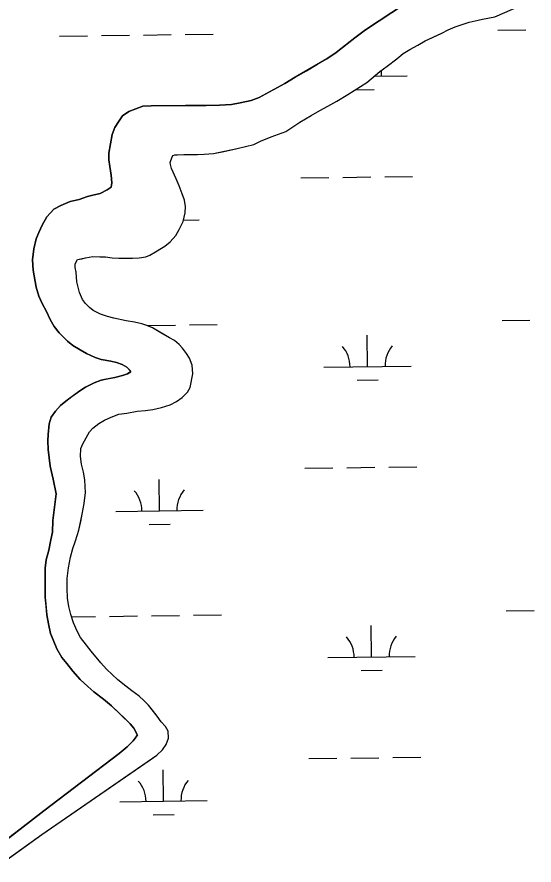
# Model space of a CAD drawing. Extents: x 3767014 to 3805179, y 361544 to 387384.
# Drawn here: x 3801807 to 3802399, y 373531 to 374503 of the extents above; entities that cross this region are included whole.
import ezdxf

# ---------------------------------------------------------------- set-up
doc = ezdxf.new("R2010")
doc.units = 0
doc.layers.add('V-TOPO-SHOR', color=7, linetype='Continuous')
doc.layers.add('V-WETL-SWMP', color=7, linetype='Continuous')

msp = doc.modelspace()

# ---------------------------------------------------------------- linework, layer by layer
at = {"layer": 'V-TOPO-SHOR'}
for points in [[(3801923.67, 374226.388), (3801931.11, 374226.474), (3801939.357, 374226.367), (3801946.996, 374226.656), (3801954.627, 374227.75), (3801959.43, 374229.814), (3801965.823, 374233.509), (3801972.615, 374237.609), (3801976.408, 374240.066), (3801982.386, 374244.961), (3801989.14, 374252.279), (3801992.886, 374258.959), (3801997.402, 374268.464), (3801999.706, 374278.145), (3802000.023, 374285.389), (3801998.934, 374292.817), (3801996.437, 374300.03), (3801992.912, 374309.242), (3801989.603, 374317.247), (3801984.036, 374329.05), (3801982.779, 374333.662), (3801982.752, 374335.874), (3801984.688, 374342.534), (3801986.078, 374343.957), (3801988.081, 374344.785), (3801991.098, 374344.82), (3801998.338, 374344.901), (3802006.38, 374344.994), (3802013.82, 374345.08), (3802021.662, 374345.37), (3802032.111, 374346.093), (3802041.944, 374348.217), (3802050.971, 374350.13), (3802059.198, 374351.834), (3802078.251, 374356.677), (3802086.053, 374360.188), (3802098.063, 374365.353), (3802115.088, 374371.38), (3802131.054, 374382.222), (3802143.842, 374389.609), (3802153.83, 374395.557), (3802163.025, 374400.488), (3802173.419, 374406.239), (3802185.799, 374413.823), (3802207.766, 374427.551), (3802214.936, 374433.666), (3802222.706, 374440.191), (3802230.886, 374446.118), (3802241.849, 374454.691), (3802249.22, 374460.808), (3802256.809, 374465.523), (3802266.005, 374470.454), (3802274.596, 374475.38), (3802282.997, 374479.297), (3802293.399, 374484.243), (3802300.598, 374487.946), (3802308.804, 374491.458), (3802316.617, 374494.164), (3802324.633, 374496.669), (3802335.268, 374498.803), (3802340.081, 374500.064), (3802354.13, 374502.638), (3802394.759, 374520.198)], [(3801888.063, 374296.976), (3801893.877, 374298.651), (3801902.503, 374300.56), (3801910.505, 374304.474), (3801915.095, 374307.544), (3801915.639, 374312.779), (3801914.937, 374321.417), (3801913.415, 374331.256), (3801912.319, 374339.087), (3801912.434, 374346.73), (3801914.124, 374357.21), (3801916.01, 374368.093), (3801919.338, 374375.974), (3801923.284, 374382.656), (3801928.034, 374389.55), (3801935.218, 374394.459), (3801951.242, 374400.273), (3801960.687, 374400.783), (3802023.835, 374401.305), (3802038.919, 374401.48), (3802052.784, 374402.442), (3802062.821, 374404.166), (3802075.258, 374406.923), (3802084.472, 374410.247), (3802095.665, 374416.409), (3802105.257, 374421.749), (3802113.65, 374426.469), (3802125.635, 374433.647), (3802138.425, 374441.035), (3802151.01, 374448.418), (3802161.999, 374454.779), (3802172.379, 374461.736), (3802185.136, 374471.736), (3802193.905, 374478.677), (3802206.267, 374488.071), (3802251.98, 374518.158)], [(3801777.197, 373546.315), (3801810.888, 373572.242), (3801837.801, 373593.267), (3801924.335, 373659.02), (3801933.502, 373666.567), (3801940.26, 373673.483), (3801943.83, 373677.747), (3801945.21, 373680.178), (3801944.803, 373680.776), (3801941.102, 373687.772), (3801936.617, 373692.949), (3801930.921, 373698.516), (3801923.6, 373705.674), (3801915.463, 373713.626), (3801906.327, 373721.163), (3801895.37, 373729.486), (3801888.264, 373735.437), (3801879.519, 373743.785), (3801871.163, 373753.343), (3801864.224, 373762.112), (3801858.717, 373768.887), (3801852.772, 373778.675), (3801848.633, 373788.884), (3801845.729, 373796.494), (3801843.191, 373807.324), (3801841.467, 373817.564), (3801840.543, 373827.81), (3801839.622, 373838.056), (3801839.495, 373849.118), (3801839.359, 373860.982), (3801839.443, 373871.24), (3801840.742, 373880.708), (3801843.634, 373891.601), (3801846.114, 373903.496), (3801847.822, 373912.366), (3801848.471, 373925.85), (3801852.143, 373956.461), (3801848.733, 373973.116), (3801845.344, 373988.16), (3801844.031, 373997.399), (3801843.113, 374007.244), (3801842.599, 374017.092), (3801843.12, 374024.338), (3801844.185, 374036.618), (3801846.513, 374044.087), (3801851.461, 374050.983), (3801857.019, 374057.481), (3801862.995, 374062.579), (3801869.975, 374067.686), (3801879.152, 374074.228), (3801885.741, 374078.526), (3801895.737, 374083.671), (3801903.749, 374086.577), (3801910.974, 374088.068), (3801919.399, 374089.774), (3801928.026, 374091.883), (3801933.836, 374093.759), (3801937.428, 374096.215), (3801937.627, 374096.418), (3801936.607, 374097.614), (3801932.941, 374101.595), (3801927.682, 374104.35), (3801921.017, 374106.686), (3801914.562, 374108.222), (3801903.681, 374110.109), (3801896.611, 374112.642), (3801886.707, 374116.953), (3801879.621, 374121.096), (3801871.316, 374126.23), (3801865.023, 374131.187), (3801860.345, 374135.758), (3801855.461, 374140.931), (3801849.95, 374147.908), (3801845.231, 374155.898), (3801840.902, 374165.302), (3801835.968, 374174.498), (3801832.253, 374182.903), (3801829.117, 374193.122), (3801825.679, 374212.392), (3801824.94, 374224.25), (3801826.605, 374236.939), (3801829.285, 374248.635), (3801832.423, 374255.711), (3801835.945, 374264.198), (3801841.268, 374273.713), (3801849.415, 374282.253), (3801857.609, 374286.771), (3801868.019, 374291.115), (3801878.249, 374293.644), (3801888.063, 374296.976)], [(3801541.261, 373354.755), (3801835.702, 373565.889), (3801959.618, 373651.582), (3801967.202, 373656.898), (3801973.768, 373663.008), (3801977.919, 373669.289), (3801980.854, 373676.563), (3801980.157, 373684.6), (3801977.083, 373689.593), (3801972.396, 373694.971), (3801967.695, 373701.553), (3801962.389, 373708.332), (3801957.898, 373714.111), (3801952.405, 373719.479), (3801946.914, 373724.646), (3801938.802, 373730.587), (3801931.9, 373736.14), (3801922.568, 373743.273), (3801916.063, 373749.232), (3801909.557, 373755.393), (3801903.237, 373762.762), (3801897.934, 373769.137), (3801892.222, 373776.11), (3801886.715, 373782.885), (3801879.977, 373791.659), (3801876.074, 373798.853), (3801871.939, 373808.661), (3801868.814, 373818.078), (3801866.698, 373827.106), (3801864.978, 373836.94), (3801864.646, 373848.2), (3801864.72, 373859.464), (3801866.19, 373871.547), (3801868.466, 373883.643), (3801871.165, 373893.729), (3801874.282, 373902.613), (3801878.165, 373914.725), (3801880.264, 373924.605), (3801881.976, 373933.071), (3801884.051, 373945.163), (3801885.515, 373957.852), (3801885.437, 373964.688), (3801884.946, 373972.528), (3801883.238, 373981.154), (3801881.122, 373990.182), (3801880.014, 373999.019), (3801880.313, 374008.073), (3801882.464, 374013.529), (3801886.609, 374020.414), (3801890.349, 374027.496), (3801894.125, 374031.361), (3801900.902, 374036.868), (3801907.496, 374040.565), (3801914.896, 374044.269), (3801923.907, 374047.591), (3801932.943, 374048.902), (3801944.987, 374050.85), (3801954.43, 374051.761), (3801962.663, 374052.863), (3801972.49, 374055.388), (3801982.713, 374058.321), (3801989.912, 374062.024), (3801996.496, 374066.726), (3802002.257, 374072.825), (3802005.616, 374078.092), (3802008.657, 374093.614), (3802007.939, 374103.661), (3802004.627, 374111.87), (3802001.348, 374117.061), (3801996.855, 374123.244), (3801992.783, 374127.422), (3801987.702, 374131.989), (3801981.835, 374135.139), (3801973.938, 374139.675), (3801962.194, 374146.581), (3801955.727, 374149.322), (3801950.275, 374151.071), (3801941.807, 374152.983), (3801932.335, 374154.685), (3801918.224, 374157.54), (3801910.759, 374159.467), (3801902.884, 374162.191), (3801894.387, 374166.521), (3801890.328, 374169.691), (3801885.65, 374174.262), (3801882.378, 374179.052), (3801878.665, 374187.056), (3801875.91, 374199.293), (3801874.978, 374210.344), (3801873.713, 374215.56), (3801873.666, 374219.783), (3801876.627, 374224.643), (3801881.442, 374225.704), (3801885.853, 374226.761), (3801894.084, 374228.061), (3801901.93, 374227.948), (3801908.568, 374227.823), (3801916.223, 374226.705), (3801923.67, 374226.388)]]:
    msp.add_lwpolyline(points, dxfattribs=at)
at = {"layer": 'V-WETL-SWMP'}
for p, q in [((3802251.98, 374518.159), (3802206.267, 374488.07)), ((3802335.269, 374498.802), (3802340.081, 374500.064)), ((3802340.081, 374500.064), (3802354.13, 374502.638)), ((3802300.598, 374487.946), (3802308.804, 374491.459)), ((3802308.804, 374491.459), (3802316.617, 374494.163)), ((3802316.617, 374494.163), (3802324.633, 374496.669)), ((3802324.633, 374496.669), (3802335.269, 374498.802)), ((3801855.917, 374480.583), (3801887.914, 374481.027)), ((3801903.912, 374481.249), (3801935.909, 374481.694)), ((3801951.907, 374481.916), (3801983.904, 374482.361)), ((3801999.903, 374482.583), (3802031.9, 374483.027)), ((3802206.267, 374488.07), (3802193.905, 374478.676)), ((3802274.596, 374475.379), (3802293.4, 374484.243)), ((3802293.4, 374484.243), (3802300.598, 374487.946)), ((3802357.776, 374487.554), (3802389.773, 374487.999)), ((3802193.905, 374478.676), (3802172.378, 374461.736)), ((3802266.004, 374470.454), (3802274.596, 374475.379)), ((3802172.378, 374461.736), (3802161.999, 374454.779)), ((3802249.22, 374460.809), (3802256.809, 374465.522)), ((3802256.809, 374465.522), (3802266.004, 374470.454)), ((3802161.999, 374454.779), (3802125.636, 374433.647)), ((3802230.885, 374446.118), (3802241.848, 374454.691)), ((3802241.848, 374454.691), (3802249.22, 374460.809)), ((3802222.707, 374440.191), (3802230.885, 374446.118)), ((3802125.636, 374433.647), (3802113.651, 374426.47)), ((3802207.767, 374427.55), (3802222.707, 374440.191)), ((3802216.387, 374434.843), (3802253.899, 374435.364)), ((3802113.651, 374426.47), (3802084.473, 374410.247)), ((3802185.8, 374413.823), (3802207.767, 374427.55)), ((3802173.418, 374406.24), (3802185.8, 374413.823)), ((3802194.25, 374419.103), (3802216.117, 374419.407)), ((3802062.821, 374404.166), (3802052.784, 374402.442)), ((3802075.259, 374406.923), (3802062.821, 374404.166)), ((3802084.473, 374410.247), (3802075.259, 374406.923)), ((3802163.025, 374400.489), (3802173.418, 374406.24)), ((3801935.218, 374394.458), (3801928.033, 374389.549)), ((3801951.241, 374400.273), (3801935.218, 374394.458)), ((3801960.688, 374400.784), (3801951.241, 374400.273)), ((3802038.918, 374401.479), (3801960.688, 374400.784)), ((3802052.784, 374402.442), (3802038.918, 374401.479)), ((3802143.841, 374389.61), (3802153.83, 374395.557)), ((3802153.83, 374395.557), (3802163.025, 374400.489)), ((3801928.033, 374389.549), (3801923.285, 374382.656)), ((3802131.054, 374382.223), (3802143.841, 374389.61)), ((3801919.339, 374375.974), (3801916.011, 374368.092)), ((3801923.285, 374382.656), (3801919.339, 374375.974)), ((3802115.088, 374371.38), (3802131.054, 374382.223)), ((3801916.011, 374368.092), (3801914.124, 374357.209)), ((3802086.053, 374360.187), (3802098.062, 374365.353)), ((3802098.062, 374365.353), (3802115.088, 374371.38)), ((3801914.124, 374357.209), (3801912.434, 374346.731)), ((3802059.198, 374351.834), (3802078.25, 374356.678)), ((3802078.25, 374356.678), (3802086.053, 374360.187)), ((3801912.434, 374346.731), (3801912.32, 374339.087)), ((3801986.079, 374343.957), (3801988.081, 374344.785)), ((3801988.081, 374344.785), (3802013.821, 374345.079)), ((3802013.821, 374345.079), (3802021.662, 374345.37)), ((3802021.662, 374345.37), (3802032.112, 374346.093)), ((3802032.112, 374346.093), (3802059.198, 374351.834)), ((3801912.32, 374339.087), (3801913.416, 374331.256)), ((3801982.752, 374335.874), (3801984.687, 374342.533)), ((3801982.778, 374333.662), (3801982.752, 374335.874)), ((3801984.687, 374342.533), (3801986.079, 374343.957)), ((3801913.416, 374331.256), (3801914.936, 374321.418)), ((3801984.037, 374329.05), (3801982.778, 374333.662)), ((3801989.603, 374317.248), (3801984.037, 374329.05)), ((3801914.936, 374321.418), (3801915.639, 374312.778)), ((3801992.913, 374309.241), (3801989.603, 374317.248)), ((3802132.106, 374318.229), (3802164.103, 374318.674)), ((3802180.102, 374318.896), (3802212.099, 374319.341)), ((3802228.097, 374319.563), (3802260.094, 374320.007)), ((3801915.095, 374307.543), (3801910.505, 374304.473)), ((3801915.639, 374312.778), (3801915.095, 374307.543)), ((3801996.437, 374300.029), (3801992.913, 374309.241)), ((3801888.064, 374296.976), (3801878.248, 374293.645)), ((3801893.878, 374298.651), (3801888.064, 374296.976)), ((3801902.504, 374300.56), (3801893.878, 374298.651)), ((3801910.505, 374304.473), (3801902.504, 374300.56)), ((3801998.933, 374292.817), (3801996.437, 374300.029)), ((3801857.61, 374286.772), (3801849.416, 374282.253)), ((3801868.019, 374291.114), (3801857.61, 374286.772)), ((3801878.248, 374293.645), (3801868.019, 374291.114)), ((3802000.024, 374285.388), (3801998.933, 374292.817)), ((3801849.416, 374282.253), (3801841.268, 374273.712)), ((3801997.402, 374268.464), (3801999.705, 374278.144)), ((3801999.705, 374278.144), (3802000.024, 374285.388)), ((3801841.268, 374273.712), (3801835.946, 374264.198)), ((3801992.885, 374258.959), (3801997.402, 374268.464)), ((3801997.75, 374269.929), (3802015.699, 374270.178)), ((3801835.946, 374264.198), (3801832.423, 374255.711)), ((3801989.14, 374252.279), (3801992.885, 374258.959)), ((3801829.286, 374248.636), (3801826.605, 374236.94)), ((3801832.423, 374255.711), (3801829.286, 374248.636)), ((3801982.386, 374244.961), (3801989.14, 374252.279)), ((3801965.824, 374233.508), (3801972.615, 374237.609)), ((3801972.615, 374237.609), (3801976.408, 374240.066)), ((3801976.408, 374240.066), (3801982.386, 374244.961)), ((3801826.605, 374236.94), (3801824.94, 374224.25)), ((3801885.853, 374226.76), (3801894.084, 374228.061)), ((3801894.084, 374228.061), (3801908.568, 374227.824)), ((3801954.627, 374227.749), (3801959.43, 374229.815)), ((3801959.43, 374229.815), (3801965.824, 374233.508)), ((3801824.94, 374224.25), (3801825.679, 374212.392)), ((3801873.665, 374219.782), (3801876.626, 374224.643)), ((3801873.713, 374215.559), (3801873.665, 374219.782)), ((3801876.626, 374224.643), (3801885.853, 374226.76)), ((3801908.568, 374227.824), (3801916.224, 374226.705)), ((3801916.224, 374226.705), (3801923.669, 374226.388)), ((3801923.669, 374226.388), (3801931.11, 374226.474)), ((3801931.11, 374226.474), (3801939.357, 374226.367)), ((3801939.357, 374226.367), (3801946.997, 374226.656)), ((3801946.997, 374226.656), (3801954.627, 374227.749)), ((3801825.679, 374212.392), (3801829.118, 374193.123)), ((3801874.979, 374210.344), (3801873.713, 374215.559)), ((3801875.911, 374199.293), (3801874.979, 374210.344)), ((3801878.665, 374187.055), (3801875.911, 374199.293)), ((3801829.118, 374193.123), (3801832.252, 374182.902)), ((3801832.252, 374182.902), (3801835.968, 374174.497)), ((3801882.377, 374179.053), (3801878.665, 374187.055)), ((3801835.968, 374174.497), (3801840.901, 374165.302)), ((3801885.65, 374174.263), (3801882.377, 374179.053)), ((3801890.328, 374169.691), (3801885.65, 374174.263)), ((3801894.387, 374166.52), (3801890.328, 374169.691)), ((3801840.901, 374165.302), (3801845.232, 374155.898)), ((3801902.884, 374162.192), (3801894.387, 374166.52)), ((3801910.759, 374159.467), (3801902.884, 374162.192)), ((3801845.232, 374155.898), (3801849.95, 374147.908)), ((3801918.223, 374157.541), (3801910.759, 374159.467)), ((3801932.334, 374154.686), (3801918.223, 374157.541)), ((3801941.807, 374152.984), (3801932.334, 374154.686)), ((3801950.276, 374151.07), (3801941.807, 374152.984)), ((3801955.726, 374149.322), (3801950.276, 374151.07)), ((3802004.524, 374149.94), (3802036.52, 374150.384)), ((3802362.397, 374154.911), (3802394.394, 374155.356)), ((3801849.95, 374147.908), (3801855.46, 374140.931)), ((3801855.46, 374140.931), (3801860.346, 374135.758)), ((3801962.194, 374146.581), (3801955.726, 374149.322)), ((3801956.528, 374149.273), (3801988.525, 374149.718)), ((3801981.834, 374135.14), (3801962.194, 374146.581)), ((3801860.346, 374135.758), (3801865.024, 374131.186)), ((3801865.024, 374131.186), (3801871.316, 374126.23)), ((3801987.703, 374131.99), (3801981.834, 374135.14)), ((3801992.783, 374127.422), (3801987.703, 374131.99)), ((3802208.525, 374102.027), (3802208.025, 374138.023)), ((3801871.316, 374126.23), (3801879.621, 374121.096)), ((3801879.621, 374121.096), (3801886.708, 374116.953)), ((3801996.854, 374123.245), (3801992.783, 374127.422)), ((3802001.349, 374117.062), (3801996.854, 374123.245)), ((3801886.708, 374116.953), (3801896.612, 374112.642)), ((3801896.612, 374112.642), (3801903.681, 374110.108)), ((3802004.627, 374111.87), (3802001.349, 374117.062)), ((3802007.939, 374103.662), (3802004.627, 374111.87)), ((3801903.681, 374110.108), (3801914.563, 374108.222)), ((3801914.563, 374108.222), (3801921.017, 374106.687)), ((3801921.017, 374106.687), (3801927.681, 374104.349)), ((3801927.681, 374104.349), (3801932.941, 374101.594)), ((3801932.941, 374101.594), (3801937.627, 374096.418)), ((3802008.657, 374093.614), (3802007.939, 374103.662)), ((3802158.53, 374101.332), (3802258.52, 374102.721)), ((3801928.025, 374091.884), (3801919.4, 374089.774)), ((3801933.836, 374093.76), (3801928.025, 374091.884)), ((3801937.627, 374096.418), (3801933.836, 374093.76)), ((3802005.617, 374078.092), (3802008.657, 374093.614)), ((3801895.737, 374083.67), (3801885.74, 374078.527)), ((3801903.749, 374086.577), (3801895.737, 374083.67)), ((3801919.4, 374089.774), (3801903.749, 374086.577)), ((3802196.74, 374086.431), (3802220.738, 374086.764)), ((3801879.152, 374074.228), (3801862.995, 374062.579)), ((3801885.74, 374078.527), (3801879.152, 374074.228)), ((3801996.496, 374066.725), (3802002.258, 374072.824)), ((3802002.258, 374072.824), (3802005.617, 374078.092)), ((3801989.912, 374062.023), (3801996.496, 374066.725)), ((3801857.019, 374057.482), (3801851.462, 374050.983)), ((3801862.995, 374062.579), (3801857.019, 374057.482)), ((3801962.664, 374052.862), (3801972.49, 374055.388)), ((3801972.49, 374055.388), (3801982.714, 374058.321)), ((3801982.714, 374058.321), (3801989.912, 374062.023)), ((3801846.513, 374044.088), (3801844.185, 374036.619)), ((3801851.462, 374050.983), (3801846.513, 374044.088)), ((3801907.496, 374040.564), (3801914.895, 374044.269)), ((3801914.895, 374044.269), (3801923.907, 374047.591)), ((3801923.907, 374047.591), (3801932.943, 374048.901)), ((3801932.943, 374048.901), (3801944.988, 374050.849)), ((3801944.988, 374050.849), (3801954.431, 374051.762)), ((3801954.431, 374051.762), (3801962.664, 374052.862)), ((3801844.185, 374036.619), (3801843.119, 374024.339)), ((3801894.126, 374031.36), (3801900.901, 374036.868)), ((3801900.901, 374036.868), (3801907.496, 374040.564)), ((3801843.119, 374024.339), (3801842.599, 374017.092)), ((3801886.608, 374020.414), (3801890.349, 374027.496)), ((3801890.349, 374027.496), (3801894.126, 374031.36)), ((3801842.599, 374017.092), (3801843.114, 374007.243)), ((3801882.464, 374013.528), (3801886.608, 374020.414)), ((3801843.114, 374007.243), (3801844.031, 373997.398)), ((3801880.015, 373999.019), (3801880.314, 374008.073)), ((3801880.314, 374008.073), (3801882.464, 374013.528)), ((3801844.031, 373997.398), (3801845.344, 373988.161)), ((3801881.122, 373990.182), (3801880.015, 373999.019)), ((3801845.344, 373988.161), (3801848.734, 373973.116)), ((3801883.237, 373981.155), (3801881.122, 373990.182)), ((3802136.727, 373985.586), (3802168.724, 373986.031)), ((3802184.723, 373986.253), (3802216.719, 373986.698)), ((3802232.718, 373986.92), (3802264.715, 373987.364)), ((3801884.945, 373972.527), (3801883.237, 373981.155)), ((3801848.734, 373973.116), (3801852.143, 373956.462)), ((3801885.437, 373964.688), (3801884.945, 373972.527)), ((3801970.324, 373936.84), (3801969.824, 373972.837)), ((3801852.143, 373956.462), (3801848.471, 373925.849)), ((3801884.051, 373945.163), (3801885.515, 373957.851)), ((3801885.515, 373957.851), (3801885.437, 373964.688)), ((3801881.977, 373933.072), (3801884.051, 373945.163)), ((3801920.329, 373936.146), (3802020.319, 373937.535)), ((3801878.165, 373914.726), (3801881.977, 373933.072)), ((3801848.471, 373925.849), (3801847.821, 373912.366)), ((3801958.54, 373921.244), (3801982.537, 373921.578)), ((3801847.821, 373912.366), (3801846.113, 373903.497)), ((3801874.281, 373902.614), (3801878.165, 373914.726)), ((3801846.113, 373903.497), (3801843.634, 373891.602)), ((3801871.165, 373893.729), (3801874.281, 373902.614)), ((3801843.634, 373891.602), (3801840.742, 373880.708)), ((3801868.465, 373883.642), (3801871.165, 373893.729)), ((3801840.742, 373880.708), (3801839.443, 373871.24)), ((3801866.19, 373871.548), (3801868.465, 373883.642)), ((3801839.443, 373871.24), (3801839.359, 373860.982)), ((3801864.719, 373859.464), (3801866.19, 373871.548)), ((3801839.359, 373860.982), (3801839.622, 373838.057)), ((3801864.647, 373848.2), (3801864.719, 373859.464)), ((3801864.977, 373836.941), (3801864.647, 373848.2)), ((3801839.622, 373838.057), (3801841.466, 373817.563)), ((3801866.699, 373827.105), (3801864.977, 373836.941)), ((3801868.814, 373818.079), (3801866.699, 373827.105)), ((3802367.018, 373822.268), (3802399.015, 373822.713)), ((3801841.466, 373817.563), (3801843.192, 373807.325)), ((3801871.939, 373808.662), (3801868.814, 373818.079)), ((3801869.716, 373815.36), (3801897.155, 373815.741)), ((3801913.154, 373815.964), (3801945.151, 373816.408)), ((3801961.149, 373816.63), (3801993.146, 373817.075)), ((3802009.144, 373817.297), (3802041.141, 373817.742)), ((3801843.192, 373807.325), (3801845.729, 373796.494)), ((3801876.073, 373798.854), (3801871.939, 373808.662)), ((3802213.146, 373769.384), (3802212.646, 373805.381)), ((3801845.729, 373796.494), (3801848.632, 373788.884)), ((3801879.977, 373791.658), (3801876.073, 373798.854)), ((3801886.715, 373782.886), (3801879.977, 373791.658)), ((3801848.632, 373788.884), (3801852.772, 373778.674)), ((3801892.223, 373776.111), (3801886.715, 373782.886)), ((3801852.772, 373778.674), (3801858.717, 373768.887)), ((3801903.237, 373762.761), (3801892.223, 373776.111)), ((3801858.717, 373768.887), (3801864.225, 373762.112)), ((3801864.225, 373762.112), (3801871.163, 373753.342)), ((3801909.556, 373755.392), (3801903.237, 373762.761)), ((3802163.15, 373768.69), (3802263.141, 373770.079)), ((3801871.163, 373753.342), (3801879.519, 373743.784)), ((3801916.063, 373749.232), (3801909.556, 373755.392)), ((3802201.361, 373753.788), (3802225.359, 373754.121)), ((3801879.519, 373743.784), (3801888.263, 373735.437)), ((3801922.567, 373743.273), (3801916.063, 373749.232)), ((3801931.9, 373736.139), (3801922.567, 373743.273)), ((3801888.263, 373735.437), (3801895.371, 373729.485)), ((3801938.802, 373730.587), (3801931.9, 373736.139)), ((3801895.371, 373729.485), (3801906.327, 373721.163)), ((3801946.915, 373724.646), (3801938.802, 373730.587)), ((3801952.405, 373719.479), (3801946.915, 373724.646)), ((3801906.327, 373721.163), (3801915.464, 373713.625)), ((3801915.464, 373713.625), (3801936.617, 373692.95)), ((3801957.897, 373714.112), (3801952.405, 373719.479)), ((3801967.695, 373701.553), (3801957.897, 373714.112)), ((3801972.396, 373694.97), (3801967.695, 373701.553)), ((3801977.083, 373689.593), (3801972.396, 373694.97)), ((3801936.617, 373692.95), (3801941.102, 373687.772)), ((3801941.102, 373687.772), (3801944.802, 373680.775)), ((3801980.157, 373684.6), (3801977.083, 373689.593)), ((3801980.853, 373676.563), (3801980.157, 373684.6)), ((3801943.831, 373677.747), (3801940.26, 373673.483)), ((3801945.211, 373680.177), (3801943.831, 373677.747)), ((3801944.802, 373680.775), (3801945.211, 373680.177)), ((3801977.919, 373669.289), (3801980.853, 373676.563)), ((3801933.501, 373666.567), (3801924.335, 373659.02)), ((3801940.26, 373673.483), (3801933.501, 373666.567)), ((3801973.768, 373663.007), (3801977.919, 373669.289)), ((3801835.702, 373565.89), (3801967.201, 373656.898)), ((3801924.335, 373659.02), (3801837.8, 373593.267)), ((3801967.201, 373656.898), (3801973.768, 373663.007)), ((3802237.339, 373654.277), (3802269.336, 373654.721)), ((3802141.348, 373652.944), (3802173.345, 373653.388)), ((3802189.343, 373653.61), (3802221.34, 373654.055)), ((3801974.945, 373604.198), (3801974.445, 373640.194)), ((3801924.95, 373603.503), (3802024.94, 373604.892)), ((3801837.8, 373593.267), (3801810.889, 373572.243)), ((3801963.16, 373588.601), (3801987.158, 373588.935)), ((3801810.889, 373572.243), (3801777.196, 373546.314)), ((3801541.26, 373354.755), (3801835.702, 373565.89))]:
    msp.add_line(p, q, dxfattribs=at)
for centre, start, end in [((3802259.135, 374435.912), 171.118447, 181.567693), ((3802153.281, 374101.734), 0.024037, 41.567696), ((3802263.756, 374103.269), 140.024034, 181.567693), ((3801915.08, 373936.548), 0.024037, 41.567696), ((3802025.555, 373938.082), 140.024034, 181.567693), ((3802157.901, 373769.091), 0.024037, 41.567696), ((3802268.377, 373770.626), 140.024034, 181.567693), ((3801919.701, 373603.905), 0.024037, 41.567696), ((3802030.176, 373605.44), 140.024034, 181.567693)]:
    msp.add_arc(centre, 35.246, start, end, dxfattribs=at)

doc.saveas('drawing.dxf')
